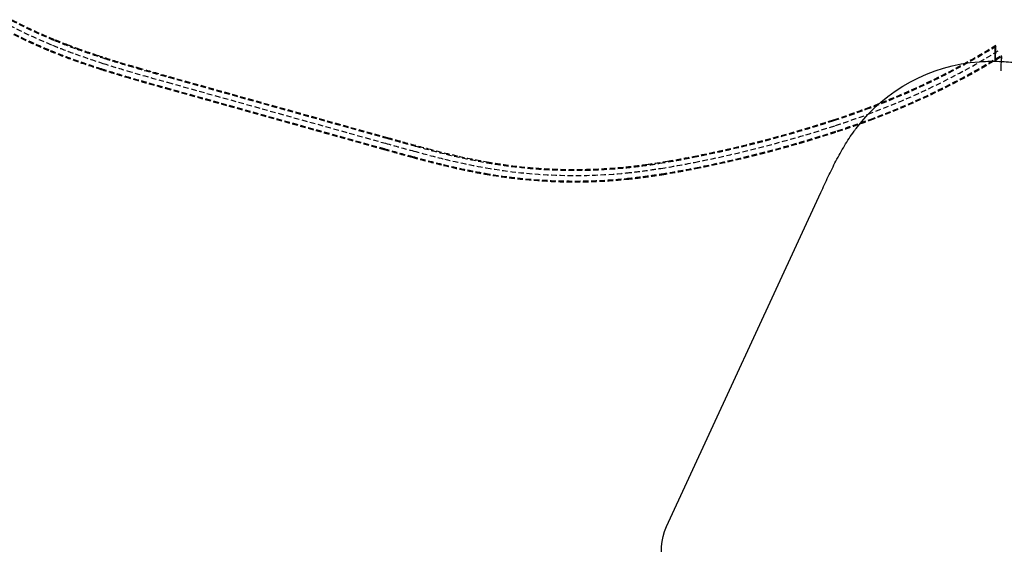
# Model space of a CAD drawing. Header units: metres. Extents: x 3458045 to 3462392, y 5482308 to 5484762.
# Tile 450 of 458: x 3460846 to 3461417, y 5484458 to 5484762. Entities that reach past the tile are written whole.
import ezdxf

# ---------------------------------------------------------------- set-up
doc = ezdxf.new("R2010")
doc.units = ezdxf.units.M
doc.linetypes.add('VERDECKT2', pattern=[4.7625, 3.175, -1.5875])
for name, color, linetype in [('SP_BASF-Tunnel', 20, 'CONTINUOUS'), ('SP_BW5xx-SchutzbauwerkBASF', 7, 'VERDECKT2'), ('T__AXIS', 3, 'CONTINUOUS')]:
    doc.layers.add(name, color=color, linetype=linetype)

msp = doc.modelspace()

# ---------------------------------------------------------------- linework, layer by layer
at = {"layer": 'SP_BASF-Tunnel'}
for p, q in [((3461411.7878, 5484747.2526, 7.0987), (3461411.6778, 5484738.3356, -89.1296)), ((3461412.0502, 5484746.8273), (3461411.9402, 5484737.9103)), ((3461415.2792, 5484741.5931), (3461415.1692, 5484732.6762)), ((3461415.5418, 5484741.1674, 7.1025), (3461415.4202, 5484738.2349, -89.1296))]:
    msp.add_line(p, q, dxfattribs=at)
at = {"layer": 'SP_BW5xx-SchutzbauwerkBASF', "color": 96}
for points in [[(3460841.4417, 5484761.9671, 0.02318993), (3460866.3871, 5484750.3538, -0.00039241), (3460866.3917, 5484750.3518, 0.01163288), (3460879.2629, 5484745.3944, 0.00866391), (3460895.2947, 5484739.9559, 0.00633637), (3460909.266, 5484735.6791, 0.00352723), (3460932.6166, 5484729.0322, -0.00060047), (3460932.624, 5484729.0301), (3461059.1308, 5484693.654, -0.00062544), (3461059.1385, 5484693.6518, 0.0025954), (3461075.5302, 5484689.1155, 0.00609352), (3461093.4545, 5484684.4889, 0.01631397), (3461117.0865, 5484679.5064, 0.0682356), (3461197.6669, 5484676.572, 0.00691416), (3461206.8099, 5484677.6251, 0.00751429), (3461217.4472, 5484679.1624, 0.00961318), (3461236.8722, 5484682.6527, -0.00047746), (3461236.8782, 5484682.6539, 0.03024883), (3461318.3737, 5484703.9479, -0.00073518), (3461318.3826, 5484703.9508, 0.01015379), (3461337.1572, 5484710.4535, 0.04976649), (3461412.4557, 5484747.1358)], [(3460841.6745, 5484762.4096, 0.0231889), (3460866.5769, 5484750.8163, 0.00612182), (3460873.6941, 5484747.9991, 0.00436411), (3460879.442, 5484745.8614, 0.00735664), (3460891.0532, 5484741.8561, 0.00613335), (3460904.2647, 5484737.6952, 0.00310362), (3460914.6227, 5484734.6384, 0.00213228), (3460932.7561, 5484729.5123), (3461059.2654, 5484694.1355, 0.00066663), (3461068.2116, 5484691.6415, 0.00366669), (3461083.1171, 5484687.6116, 0.00880026), (3461101.0506, 5484683.2304, 0.01200818), (3461117.1705, 5484679.9993, 0.06823714), (3461197.6171, 5484677.0695, 0.00941391), (3461209.7812, 5484678.5277, 0.00758524), (3461221.918, 5484680.4029, 0.00689694), (3461236.7792, 5484683.144, 0.03025019), (3461318.2208, 5484704.424, 0.00939387), (3461336.9864, 5484710.9234, 0.04976509), (3461412.1936, 5484747.5617, 0.04976509)], [(3460838.3209, 5484756.0383, 0.02320111), (3460863.8414, 5484744.1562, 0.01163061), (3460877.0009, 5484739.0878, 0.00866391), (3460893.2526, 5484733.5747, 0.00633637), (3460907.3862, 5484729.2482, 0.00352662), (3460930.8236, 5484722.5765), (3461057.3222, 5484687.2027, 0.00259473), (3461073.7768, 5484682.6491, 0.00609352), (3461091.8592, 5484677.9816, 0.01631666), (3461115.9228, 5484672.9083, 0.00062139), (3461115.9314, 5484672.9067, 0.06823896), (3461198.3349, 5484669.9054, 0.00691416), (3461207.6685, 5484670.9804, 0.00751429), (3461218.5051, 5484672.5465, 0.00961158), (3461238.1803, 5484676.0816, 0.03024582), (3461320.4513, 5484697.5782, 0.01015119), (3461339.4781, 5484704.1683, 0.04976268), (3461415.9677, 5484741.4301, 0.00046004)], [(3460838.5538, 5484756.4807, 0.02320045), (3460864.0315, 5484744.6187, 0.01163093), (3460877.1697, 5484739.5585, 0.00866391), (3460893.405, 5484734.0509, 0.00633637), (3460907.5265, 5484729.7282, 0.00352671), (3460930.9577, 5484723.0582), (3461057.4575, 5484687.6841, 0.00259483), (3461073.9076, 5484683.1316, 0.00609352), (3461091.9782, 5484678.4673, 0.01631666), (3461116.01, 5484673.4006, 0.00062139), (3461116.0173, 5484673.3993, 0.06823896), (3461198.285, 5484670.4029, 0.00691416), (3461207.6044, 5484671.4762, 0.00751429), (3461218.4261, 5484673.0402, 0.00961181), (3461238.0829, 5484676.5721, 0.03024624), (3461320.2966, 5484698.0537, 0.01015156), (3461339.3049, 5484704.6374, 0.04976296), (3461415.7056, 5484741.8559, 0.00046004)], [(3460840.0508, 5484759.309, 0.02318993), (3460865.2484, 5484747.5783, -0.00039241), (3460865.2487, 5484747.5782, 0.01163288), (3460878.2501, 5484742.5706, 0.00866391), (3460894.3803, 5484737.0986, 0.00633637), (3460908.4243, 5484732.7996, 0.00352723), (3460931.8156, 5484726.1411, -0.00060047), (3460931.816, 5484726.1409), (3461058.3229, 5484690.7648, -0.00062544), (3461058.3234, 5484690.7647, 0.0025954), (3461074.7451, 5484686.2201, 0.00609352), (3461092.7402, 5484681.5752, 0.01631649), (3461116.5674, 5484676.5517, 0.06823875), (3461197.966, 5484673.587, 0.00691416), (3461207.1944, 5484674.6499, 0.00751429), (3461217.9209, 5484676.2001, 0.00961318), (3461237.4594, 5484679.7107, -0.00047746), (3461237.4597, 5484679.7108, 0.03024883), (3461319.3061, 5484701.0965, -0.00073518), (3461319.3067, 5484701.0967, 0.01015379), (3461338.1964, 5484707.6392, 0.04976649), (3461414.0309, 5484744.5826, 0.04976649)]]:
    msp.add_lwpolyline(points, format="xyb", dxfattribs=at)
at = {"layer": 'T__AXIS'}
msp.add_lwpolyline([(3461220.0445, 5484445.2179, -0.19099739), (3461221.3355, 5484468.5852), (3461310.7993, 5484662.2992, -0.00076414), (3461312.9209, 5484666.8807, -0.00229242), (3461315.0705, 5484671.4492, -0.00382071), (3461317.2757, 5484675.991, -0.00534902), (3461319.5638, 5484680.4916, -0.00687735), (3461321.9612, 5484684.9348, -0.00840572), (3461324.4933, 5484689.3026, -0.00993412), (3461327.1838, 5484693.5745, -0.01146257), (3461330.0545, 5484697.7274, -0.00492905), (3461331.2378, 5484699.3231, -0.21607119), (3461402.6517, 5484738.0784, -0.00910872), (3461406.3704, 5484738.2763, -0.01180798), (3461411.7, 5484738.3353, -0.01036022), (3461417.027, 5484738.1581, -0.00891251), (3461422.3434, 5484737.7758, -0.00746483)], format="xyb", dxfattribs=at)

doc.saveas('drawing.dxf')
